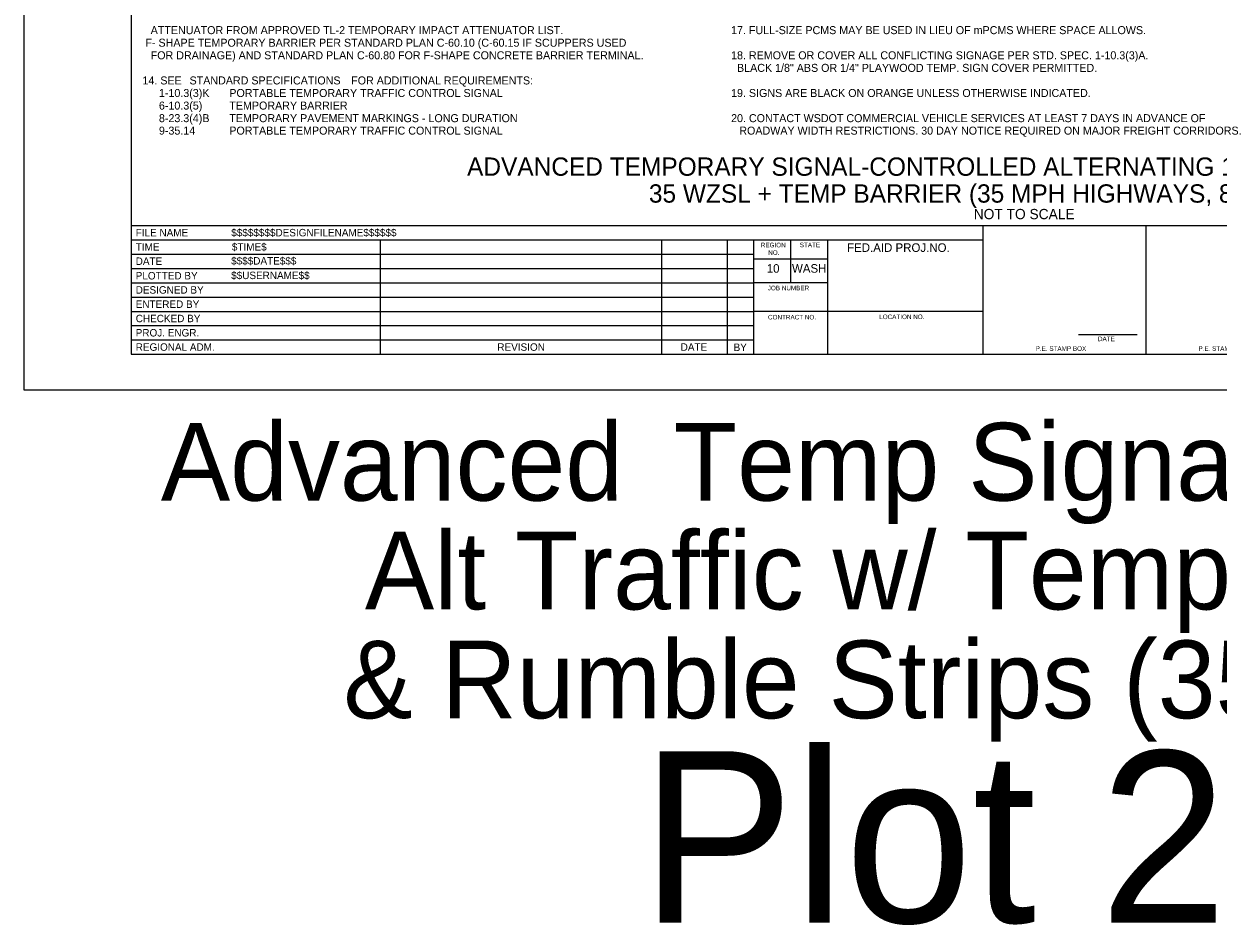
# Model space of a CAD drawing. Extents: x 99976 to 100136, y 99905 to 100011.
# Drawn here: x 100019.06 to 100029.51, y 99935.01 to 99942.89 of the extents above; entities that cross this region are included whole.
import ezdxf

# ---------------------------------------------------------------- set-up
doc = ezdxf.new("R2010")
doc.units = 0
for name, color, linetype in [('SH_DE_DetailHeading1Text', 7, 'Continuous'), ('SH_GI_GeneralNotesBodyText', 7, 'Continuous'), ('SH_GI_PlotLimits', 7, 'Continuous'), ('SH_GI_SheetBorder', 7, 'Continuous'), ('SH_GI_SheetLocationText', 7, 'Continuous'), ('SH_GI_SheetTextInCells', 7, 'Continuous'), ('SH_GI_TitleBlockText', 7, 'Continuous')]:
    doc.layers.add(name, color=color, linetype=linetype)

msp = doc.modelspace()

# ---------------------------------------------------------------- linework, layer by layer
at = {"layer": 'SH_GI_PlotLimits'}
msp.add_lwpolyline([(100019.062, 99939.687), (100036.062, 99939.687), (100036.062, 99950.687), (100019.062, 99950.687)], close=True, dxfattribs=at)
at = {"layer": 'SH_GI_SheetBorder'}
for p, q in [((100020, 99950.375), (100020, 99940)), ((100020, 99941.126), (100035.75, 99941.126)), ((100027.457, 99940), (100027.457, 99941.126)), ((100028.883, 99940), (100028.883, 99941.126)), ((100020, 99941.001), (100027.457, 99941.001)), ((100022.179, 99941.001), (100022.179, 99940)), ((100024.641, 99941.001), (100024.641, 99940)), ((100025.216, 99941.001), (100025.216, 99940)), ((100025.445, 99941.001), (100025.445, 99940)), ((100025.772, 99940.625), (100025.772, 99941.001)), ((100026.096, 99940), (100026.096, 99941.001)), ((100020, 99940.876), (100022.182, 99940.876)), ((100022.182, 99940.876), (100025.447, 99940.876)), ((100020, 99940.751), (100022.182, 99940.751)), ((100022.182, 99940.751), (100025.447, 99940.751)), ((100026.096, 99940.831), (100025.447, 99940.831)), ((100020, 99940.625), (100025.447, 99940.625)), ((100026.096, 99940.625), (100025.447, 99940.625)), ((100020, 99940.5), (100025.447, 99940.5)), ((100020, 99940.375), (100025.447, 99940.375)), ((100027.457, 99940.375), (100025.447, 99940.375)), ((100020, 99940.25), (100025.447, 99940.25)), ((100020, 99940.125), (100025.447, 99940.125)), ((100028.29, 99940.173), (100028.802, 99940.173)), ((100020, 99940), (100035.75, 99940))]:
    msp.add_line(p, q, dxfattribs=at)

# ---------------------------------------------------------------- texts
at = {"layer": 'SH_DE_DetailHeading1Text'}
for s, height, p in [('ADVANCED TEMPORARY SIGNAL-CONTROLLED ALTERNATING 1-LANE, 2-WAY TRAFFIC', 0.16, (100022.94, 99941.561)), ('35 WZSL + TEMP BARRIER (35 MPH HIGHWAYS, 8+ DAYS)', 0.16, (100024.531, 99941.326)), ('NOT TO SCALE', 0.09, (100027.373, 99941.181))]:
    msp.add_text(s, height=height, rotation=360, dxfattribs=at).set_placement(p)
at = {"layer": 'SH_GI_GeneralNotesBodyText'}
for s, p in [('ATTENUATOR FROM APPROVED TL-2 TEMPORARY IMPACT ATTENUATOR LIST.', (100020.172, 99942.8)), ('17. FULL-SIZE PCMS MAY BE USED IN LIEU OF mPCMS WHERE SPACE ALLOWS.', (100025.25, 99942.8)), (' F- SHAPE TEMPORARY BARRIER PER STANDARD PLAN C-60.10 (C-60.15 IF SCUPPERS USED ', (100020.1, 99942.69)), ('FOR DRAINAGE) AND STANDARD PLAN C-60.80 FOR F-SHAPE CONCRETE BARRIER TERMINAL.', (100020.172, 99942.58)), ('18. REMOVE OR COVER ALL CONFLICTING SIGNAGE PER STD. SPEC. 1-10.3(3)A. ', (100025.25, 99942.58)), ('  BLACK 1/8" ABS OR 1/4" PLAYWOOD TEMP. SIGN COVER PERMITTED.', (100025.25, 99942.47)), ('14. SEE ', (100020.1, 99942.36)), ('STANDARD SPECIFICATIONS', (100020.512, 99942.36)), (' FOR ADDITIONAL REQUIREMENTS:', (100021.9, 99942.36)), ('1-10.3(3)K', (100020.244, 99942.25)), ('PORTABLE TEMPORARY TRAFFIC CONTROL SIGNAL', (100020.86, 99942.25)), ('19. SIGNS ARE BLACK ON ORANGE UNLESS OTHERWISE INDICATED.', (100025.25, 99942.25)), ('6-10.3(5)', (100020.244, 99942.14)), ('TEMPORARY BARRIER', (100020.86, 99942.14)), ('8-23.3(4)B', (100020.244, 99942.03)), ('TEMPORARY PAVEMENT MARKINGS - LONG DURATION', (100020.86, 99942.03)), ('20. CONTACT WSDOT COMMERCIAL VEHICLE SERVICES AT LEAST 7 DAYS IN ADVANCE OF ', (100025.25, 99942.03)), ('9-35.14', (100020.244, 99941.921)), ('PORTABLE TEMPORARY TRAFFIC CONTROL SIGNAL', (100020.86, 99941.921)), ('ROADWAY WIDTH RESTRICTIONS. 30 DAY NOTICE REQUIRED ON MAJOR FREIGHT CORRIDORS.', (100025.322, 99941.921))]:
    msp.add_text(s, height=0.07, rotation=360, dxfattribs=at).set_placement(p)
at = {"layer": 'SH_GI_SheetLocationText'}
for s, height, p in [('Advanced', 0.68, (100020.261, 99938.719)), (' Temp Signal-Controlled', 0.68, (100024.495, 99938.719)), ('Alt Traffic w/ Temp Barrier', 0.68, (100022.046, 99937.767)), ('& Rumble Strips (35 mph)', 0.68, (100021.858, 99936.815)), ('Plot 22', 1.5, (100024.462, 99935.027))]:
    msp.add_text(s, height=height, dxfattribs=at).set_placement(p)
at = {"layer": 'SH_GI_SheetTextInCells'}
for s, height, p in [('FILE NAME', 0.0651, (100020.041, 99941.031)), ('TIME', 0.0651, (100020.041, 99940.906)), ('REGION', 0.04, (100025.51, 99940.935)), ('STATE', 0.04, (100025.851, 99940.936)), ('FED.AID PROJ.NO.', 0.07506, (100026.265, 99940.895)), ('DATE', 0.0651, (100020.041, 99940.781)), ('NO.', 0.04, (100025.575, 99940.869)), ('10', 0.0751, (100025.562, 99940.713)), ('WASH', 0.0751, (100025.783, 99940.713)), ('PLOTTED BY', 0.0651, (100020.041, 99940.654)), ('DESIGNED BY', 0.06505, (100020.041, 99940.53)), ('JOB NUMBER', 0.04, (100025.571, 99940.559)), ('ENTERED BY', 0.0651, (100020.041, 99940.405)), ('CHECKED BY', 0.0651, (100020.041, 99940.28)), ('CONTRACT NO.', 0.04003, (100025.573, 99940.304)), ('LOCATION NO.', 0.04003, (100026.546, 99940.307)), ('PROJ. ENGR.', 0.06505, (100020.041, 99940.155)), ('DATE', 0.04, (100028.46, 99940.114)), ('REGIONAL ADM.', 0.06505, (100020.041, 99940.03)), ('REVISION', 0.0651, (100023.205, 99940.03)), ('DATE', 0.0651, (100024.809, 99940.03)), ('BY', 0.0651, (100025.272, 99940.028)), ('P.E. STAMP BOX', 0.04003, (100027.915, 99940.029)), ('P.E. STAMP BOX', 0.04003, (100029.339, 99940.029))]:
    msp.add_text(s, height=height, dxfattribs=at).set_placement(p)
at = {"layer": 'SH_GI_TitleBlockText'}
for s, height, p in [('$$$$$$$$DESIGNFILENAME$$$$$$', 0.06505, (100020.877, 99941.031)), ('$TIME$', 0.0651, (100020.882, 99940.906)), ('$$$$DATE$$$', 0.06505, (100020.876, 99940.784)), ('$$USERNAME$$', 0.06505, (100020.876, 99940.657))]:
    msp.add_text(s, height=height, dxfattribs=at).set_placement(p)

doc.saveas('drawing.dxf')
